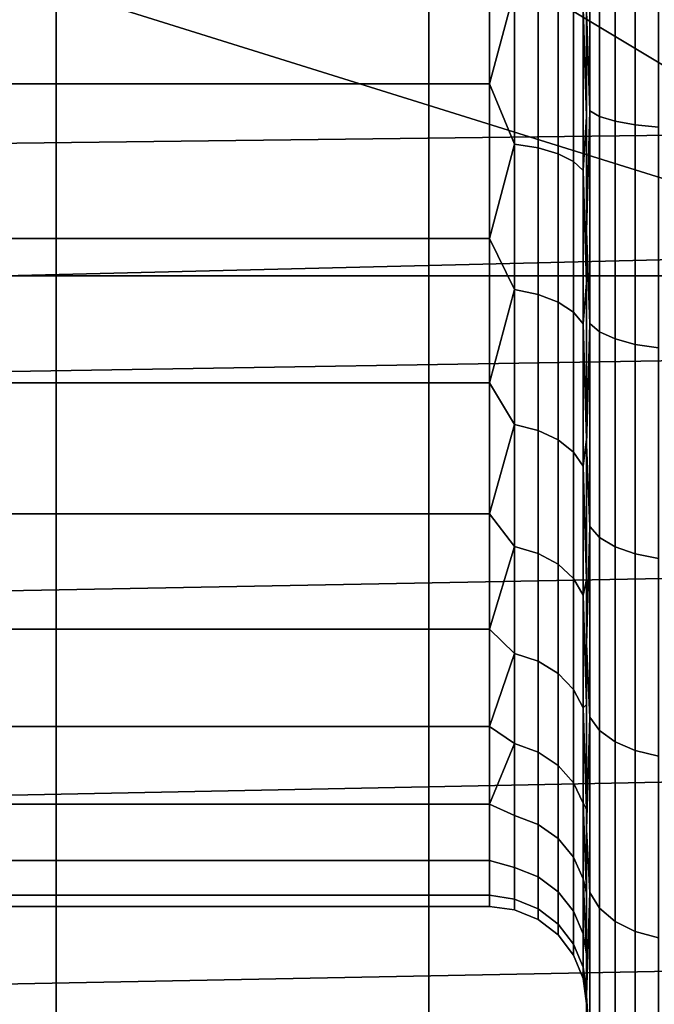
# Model space of a CAD drawing. Header units: metres. Extents: x -109 to 109, y -100 to 76.
# Tile 301 of 337: x 86.03 to 87.34, y 31.25 to 33.28. Entities that reach past the tile are written whole.
import ezdxf

# ---------------------------------------------------------------- set-up
doc = ezdxf.new("R2010")
doc.units = ezdxf.units.M
doc.layers.add('solid_21062310', color=7, linetype='CONTINUOUS')

msp = doc.modelspace()

# ---------------------------------------------------------------- linework, layer by layer
at = {"layer": 'solid_21062310'}
for points in [[(85.259041, 38.799999, -9.605888), (86.105888, 38.799999, -8.759043), (86.107101, 19.5, -8.758056), (85.258034, 19.5, -9.607125)], [(86.105888, 38.799999, 8.759043), (85.259041, 38.799999, 9.605888), (85.258034, 19.5, 9.607125), (86.107101, 19.5, 8.758056)], [(86.105888, 38.799999, -8.759043), (86.874825, 38.799999, -7.832941), (86.874214, 19.5, -7.834266), (86.107101, 19.5, -8.758056)], [(86.874825, 38.799999, 7.832941), (86.105888, 38.799999, 8.759043), (86.107101, 19.5, 8.758056), (86.874214, 19.5, 7.834267)], [(86.874825, 38.799999, -7.832941), (87.55188, 38.799999, -6.844851), (87.552811, 19.5, -6.843635), (86.874214, 19.5, -7.834266)], [(87.55188, 38.799999, 6.844851), (86.874825, 38.799999, 7.832941), (86.874214, 19.5, 7.834267), (87.552811, 19.5, 6.843635)], [(87.199997, 33.811325, -2.743266), (87.199997, 36.391212, -2.888248), (87.199997, 36.0089, -3.166376), (87.199997, 31.608795, -2.888255)], [(87.199997, 31.991102, 3.166376), (87.199997, 36.008888, 3.166382), (87.199997, 36.391205, 2.888255)], [(87.199997, 34.188675, 2.743266), (87.199997, 31.608786, 2.888248), (87.199997, 31.991102, 3.166376), (87.199997, 36.391205, 2.888255)], [(87.199997, 36.0089, -3.166376), (87.199997, 31.99111, -3.166382), (87.199997, 31.608795, -2.888255)], [(87.199997, 36.0089, -3.166376), (87.199997, 35.59774, -3.392255), (87.199997, 31.99111, -3.166382)], [(87.199997, 32.40226, 3.392255), (87.199997, 35.597729, 3.39226), (87.199997, 36.008888, 3.166382)], [(87.199997, 31.991102, 3.166376), (87.199997, 32.40226, 3.392255), (87.199997, 36.008888, 3.166382)], [(87.199997, 35.59774, -3.392255), (87.199997, 32.402271, -3.39226), (87.199997, 31.99111, -3.166382)], [(87.199997, 35.59774, -3.392255), (87.199997, 35.158035, -3.566538), (87.199997, 32.402271, -3.39226)], [(87.199997, 32.841965, 3.566538), (87.199997, 35.158028, 3.566541), (87.199997, 35.597729, 3.39226)], [(87.199997, 32.40226, 3.392255), (87.199997, 32.841965, 3.566538), (87.199997, 35.597729, 3.39226)], [(87.199997, 35.158035, -3.566538), (87.199997, 32.841972, -3.566541), (87.199997, 32.402271, -3.39226)], [(87.199997, 35.158035, -3.566538), (87.199997, 34.7038, -3.683091), (87.199997, 32.841972, -3.566541)], [(87.199997, 32.841965, 3.566538), (87.199997, 33.2962, 3.683091), (87.199997, 35.158028, 3.566541)], [(87.199997, 34.7038, -3.683091), (87.199997, 33.296207, -3.683093), (87.199997, 32.841972, -3.566541)], [(87.199997, 34.188675, 2.743266), (87.199997, 33.811329, 2.743266), (87.199997, 31.608786, 2.888248)], [(88, 32.799038, -0.75), (89.4254, 34, -1.443376), (86, 34, -1.443376)], [(88, 32.799038, 0.75), (86, 32.75, 0.721688), (86, 33.375, 1.082532), (89.4254, 34, 1.443376)], [(88, 32.799038, -0.75), (86, 34, -1.443376), (86, 33.375, -1.082532), (88, 32.75, -0.721688)], [(87.199997, 33.811329, 2.743266), (87.199997, 33.441448, 2.692478), (87.199997, 31.608786, 2.888248)], [(87.199997, 33.441441, -2.692477), (87.199997, 33.811325, -2.743266), (87.199997, 31.608795, -2.888255), (87.199997, 31.266483, -2.567067)], [(87.206818, 33.090179, 3.691292), (87.206818, 33.541748, 3.774045), (87.199997, 33.2962, 3.683091)], [(87.206818, 33.541748, -3.774045), (87.206818, 33.090179, -3.691292), (87.199997, 33.296207, -3.683093)], [(87.226822, 33.078625, 3.73817), (87.226822, 33.535927, 3.821974), (87.206818, 33.541748, 3.774045), (87.206818, 33.090179, 3.691292)], [(87.226822, 33.535927, -3.821974), (87.226822, 33.078625, -3.73817), (87.206818, 33.090179, -3.691292), (87.206818, 33.541748, -3.774045)], [(87.258652, 33.068703, 3.778416), (87.258652, 33.530933, 3.863122), (87.226822, 33.535927, 3.821974), (87.226822, 33.078625, 3.73817)], [(87.258652, 33.530933, -3.863122), (87.258652, 33.068703, -3.778416), (87.226822, 33.078625, -3.73817), (87.226822, 33.535927, -3.821974)], [(87.300133, 33.061096, 3.80928), (87.300133, 33.5271, 3.894678), (87.258652, 33.530933, 3.863122), (87.258652, 33.068703, 3.778416)], [(87.300133, 33.5271, -3.894678), (87.300133, 33.061096, -3.80928), (87.258652, 33.068703, -3.778416), (87.258652, 33.530933, -3.863122)], [(88.878441, 33.523758, -3.971677), (84.5, 33.494263, -3.967438), (84.5, 33.00478, -3.874211), (88.90506, 33.058517, -3.887726)], [(88.878441, 33.523754, 3.971677), (88.90506, 33.058514, 3.887725), (84.5, 33.00478, 3.874211), (84.5, 33.494263, 3.967438)], [(87.348442, 33.05632, 3.828656), (87.348442, 33.524696, 3.914489), (87.300133, 33.5271, 3.894678), (87.300133, 33.061096, 3.80928)], [(87.348442, 33.524696, -3.914489), (87.348442, 33.05632, -3.828656), (87.300133, 33.061096, -3.80928), (87.300133, 33.5271, -3.894678)], [(85.400002, 33.146057, -2.402766), (85.400002, 33.48119, -2.496665), (87, 33.48119, -2.496665), (87, 33.146057, -2.402766)], [(85.400002, 33.48119, 2.496665), (85.400002, 33.146057, 2.402766), (87, 33.146057, 2.402766), (87, 33.48119, 2.496665)], [(87.051559, 33.338261, -2.469641), (87, 33.146057, -2.402766), (87, 33.48119, -2.496665)], [(87.051559, 33.338261, 2.469641), (87, 33.48119, 2.496665), (87, 33.146057, 2.402766)], [(87.193184, 33.301643, 2.606296), (87.199997, 33.078186, 2.590575), (87.199997, 33.441448, 2.692478)], [(87.193184, 33.301643, -2.606296), (87.199997, 33.441441, -2.692477), (87.199997, 33.078182, -2.590574)], [(87.199997, 33.441448, 2.692478), (87.199997, 33.078186, 2.590575), (87.199997, 31.608786, 2.888248)], [(87.199997, 33.078182, -2.590574), (87.199997, 33.441441, -2.692477), (87.199997, 31.266483, -2.567067)], [(88, 32.75, -0.721688), (86, 33.375, -1.082532), (86, 32.75, -0.721688)], [(87.051559, 33.338261, -2.469641), (87.051559, 33.021568, -2.362139), (87, 33.146057, -2.402766)], [(87.051559, 33.021568, 2.362139), (87.051559, 33.338261, 2.469641), (87, 33.146057, 2.402766)], [(87.099861, 33.013935, 2.380576), (87.099861, 33.333096, 2.488917), (87.051559, 33.338261, 2.469641), (87.051559, 33.021568, 2.362139)], [(87.099861, 33.333096, -2.488917), (87.099861, 33.013935, -2.380576), (87.051559, 33.021568, -2.362139), (87.051559, 33.338261, -2.469641)], [(87.14135, 33.00177, 2.409944), (87.14135, 33.324871, 2.519622), (87.099861, 33.333096, 2.488917), (87.099861, 33.013935, 2.380576)], [(87.14135, 33.324871, -2.519622), (87.14135, 33.00177, -2.409944), (87.099861, 33.013935, -2.380576), (87.099861, 33.333096, -2.488917)], [(87.17318, 32.985905, 2.448239), (87.17318, 33.31414, 2.55966), (87.14135, 33.324871, 2.519622), (87.14135, 33.00177, 2.409944)], [(87.17318, 33.31414, -2.55966), (87.17318, 32.985905, -2.448239), (87.14135, 33.00177, -2.409944), (87.14135, 33.324871, -2.519622)], [(87.193184, 32.96743, 2.492845), (87.193184, 33.301643, 2.606296), (87.17318, 33.31414, 2.55966), (87.17318, 32.985905, 2.448239)], [(87.193184, 33.301643, -2.606296), (87.193184, 32.96743, -2.492845), (87.17318, 32.985905, -2.448239), (87.17318, 33.31414, -2.55966)], [(87.193184, 32.96743, 2.492845), (87.199997, 33.078186, 2.590575), (87.193184, 33.301643, 2.606296)], [(87.193184, 33.301643, -2.606296), (87.199997, 33.078182, -2.590574), (87.193184, 32.96743, -2.492845)], [(87.206818, 33.090179, -3.691292), (87.199997, 32.841972, -3.566541), (87.199997, 33.296207, -3.683093)], [(87.206818, 33.090179, 3.691292), (87.199997, 33.2962, 3.683091), (87.199997, 32.841965, 3.566538)], [(85.400002, 32.826836, -2.264108), (85.400002, 33.146057, -2.402766), (87, 33.146057, -2.402766), (87, 32.826836, -2.264108)], [(85.400002, 33.146057, 2.402766), (85.400002, 32.826836, 2.264108), (87, 32.826836, 2.264108), (87, 33.146057, 2.402766)], [(87.051559, 33.021568, -2.362139), (87, 32.826836, -2.264108), (87, 33.146057, -2.402766)], [(87.051559, 33.021568, 2.362139), (87, 33.146057, 2.402766), (87, 32.826836, 2.264108)], [(87.206818, 32.651875, 3.554711), (87.206818, 33.090179, 3.691292), (87.199997, 32.841965, 3.566538)], [(87.206818, 33.090179, -3.691292), (87.206818, 32.651875, -3.554711), (87.199997, 32.841972, -3.566541)], [(87.226822, 32.634754, 3.599855), (87.226822, 33.078625, 3.73817), (87.206818, 33.090179, 3.691292), (87.206818, 32.651875, 3.554711)], [(87.226822, 33.078625, -3.73817), (87.226822, 32.634754, -3.599855), (87.206818, 32.651875, -3.554711), (87.206818, 33.090179, -3.691292)], [(87.193184, 32.96743, 2.492845), (87.199997, 32.735565, 2.441912), (87.199997, 33.078186, 2.590575)], [(87.193184, 32.96743, -2.492845), (87.199997, 33.078182, -2.590574), (87.199997, 32.735561, -2.44191)], [(87.199997, 32.735565, 2.441912), (87.199997, 31.266476, 2.567059), (87.199997, 31.608786, 2.888248), (87.199997, 33.078186, 2.590575)], [(87.199997, 32.735561, -2.44191), (87.199997, 33.078182, -2.590574), (87.199997, 31.266483, -2.567067)], [(87.258652, 32.620056, 3.638611), (87.258652, 33.068703, 3.778416), (87.226822, 33.078625, 3.73817), (87.226822, 32.634754, 3.599855)], [(87.258652, 33.068703, -3.778416), (87.258652, 32.620056, -3.638611), (87.226822, 32.634754, -3.599855), (87.226822, 33.078625, -3.73817)], [(87.300133, 32.608784, 3.668334), (87.300133, 33.061096, 3.80928), (87.258652, 33.068703, 3.778416), (87.258652, 32.620056, 3.638611)], [(87.300133, 33.061096, -3.80928), (87.300133, 32.608784, -3.668334), (87.258652, 32.620056, -3.638611), (87.258652, 33.068703, -3.778416)], [(88.90506, 33.058517, -3.887726), (84.5, 33.00478, -3.874211), (84.5, 32.527988, -3.718842), (88.948341, 32.601048, -3.746844)], [(88.90506, 33.058514, 3.887725), (88.948341, 32.601044, 3.746843), (84.5, 32.527988, 3.718842), (84.5, 33.00478, 3.874211)], [(87.348442, 32.601707, 3.686993), (87.348442, 33.05632, 3.828656), (87.300133, 33.061096, 3.80928), (87.300133, 32.608784, 3.668334)], [(87.348442, 33.05632, -3.828656), (87.348442, 32.601707, -3.686993), (87.300133, 32.608784, -3.668334), (87.300133, 33.061096, -3.80928)], [(87.051559, 33.021568, -2.362139), (87.051559, 32.721619, -2.21422), (87, 32.826836, -2.264108)], [(87.051559, 32.721619, 2.21422), (87.051559, 33.021568, 2.362139), (87, 32.826836, 2.264108)], [(87.099861, 32.711643, 2.231502), (87.099861, 33.013935, 2.380576), (87.051559, 33.021568, 2.362139), (87.051559, 32.721619, 2.21422)], [(87.099861, 33.013935, -2.380576), (87.099861, 32.711643, -2.231502), (87.051559, 32.721619, -2.21422), (87.051559, 33.021568, -2.362139)], [(87.14135, 32.695747, 2.259031), (87.14135, 33.00177, 2.409944), (87.099861, 33.013935, 2.380576), (87.099861, 32.711643, 2.231502)], [(87.14135, 33.00177, -2.409944), (87.14135, 32.695747, -2.259031), (87.099861, 32.711643, -2.231502), (87.099861, 33.013935, -2.380576)], [(87.17318, 32.675022, 2.294928), (87.17318, 32.985905, 2.448239), (87.14135, 33.00177, 2.409944), (87.14135, 32.695747, 2.259031)], [(87.17318, 32.985905, -2.448239), (87.17318, 32.675022, -2.294928), (87.14135, 32.695747, -2.259031), (87.14135, 33.00177, -2.409944)], [(87.193184, 32.650883, 2.336741), (87.193184, 32.96743, 2.492845), (87.17318, 32.985905, 2.448239), (87.17318, 32.675022, 2.294928)], [(87.193184, 32.96743, -2.492845), (87.193184, 32.650883, -2.336741), (87.17318, 32.675022, -2.294928), (87.17318, 32.985905, -2.448239)], [(87.193184, 32.650883, 2.336741), (87.199997, 32.735565, 2.441912), (87.193184, 32.96743, 2.492845)], [(87.193184, 32.96743, -2.492845), (87.199997, 32.735561, -2.44191), (87.193184, 32.650883, -2.336741)], [(87.206818, 32.651875, -3.554711), (87.199997, 32.402271, -3.39226), (87.199997, 32.841972, -3.566541)], [(87.206818, 32.651875, 3.554711), (87.199997, 32.841965, 3.566538), (87.199997, 32.40226, 3.392255)], [(85.400002, 32.529469, -2.083275), (85.400002, 32.826836, -2.264108), (87, 32.826836, -2.264108), (87, 32.529469, -2.083275)], [(85.400002, 32.826836, 2.264108), (85.400002, 32.529469, 2.083275), (87, 32.529469, 2.083275), (87, 32.826836, 2.264108)], [(87.051559, 32.721619, -2.21422), (87, 32.529469, -2.083275), (87, 32.826836, -2.264108)], [(87.051559, 32.721619, 2.21422), (87, 32.826836, 2.264108), (87, 32.529469, 2.083275)], [(86, 32.75, 0.721688), (88, 32.799038, 0.75), (88, 32.75, 0.721688)], [(86, 32.75, 0.721688), (88, 32.75, 0.721688), (86, 32.75)], [(88, 32.75, -0.721688), (86, 32.75, -0.721688), (86, 32.75), (88, 32.75, 0.721688)], [(87.051559, 32.721619, -2.21422), (87.051559, 32.443542, -2.028415), (87, 32.529469, -2.083275)], [(87.051559, 32.443542, 2.028415), (87.051559, 32.721619, 2.21422), (87, 32.529469, 2.083275)], [(87.099861, 32.431393, 2.044247), (87.099861, 32.711643, 2.231502), (87.051559, 32.721619, 2.21422), (87.051559, 32.443542, 2.028415)], [(87.099861, 32.711643, -2.231502), (87.099861, 32.431393, -2.044247), (87.051559, 32.443542, -2.028415), (87.051559, 32.721619, -2.21422)], [(87.193184, 32.650883, 2.336741), (87.199997, 32.413471, 2.245773), (87.199997, 32.735565, 2.441912)], [(87.193184, 32.650883, -2.336741), (87.199997, 32.735561, -2.44191), (87.199997, 32.413467, -2.24577)], [(87.199997, 32.735565, 2.441912), (87.199997, 32.413471, 2.245773), (87.199997, 31.266476, 2.567059)], [(87.199997, 32.413467, -2.24577), (87.199997, 32.735561, -2.44191), (87.199997, 31.266483, -2.567067), (87.199997, 30.965622, -2.202769)], [(87.14135, 32.412045, 2.069466), (87.14135, 32.695747, 2.259031), (87.099861, 32.711643, 2.231502), (87.099861, 32.431393, 2.044247)], [(87.14135, 32.695747, -2.259031), (87.14135, 32.412045, -2.069466), (87.099861, 32.431393, -2.044247), (87.099861, 32.711643, -2.231502)], [(87.17318, 32.38681, 2.10235), (87.17318, 32.675022, 2.294928), (87.14135, 32.695747, 2.259031), (87.14135, 32.412045, 2.069466)], [(87.17318, 32.675022, -2.294928), (87.17318, 32.38681, -2.10235), (87.14135, 32.412045, -2.069466), (87.14135, 32.695747, -2.259031)], [(87.193184, 32.357418, 2.140655), (87.193184, 32.650883, 2.336741), (87.17318, 32.675022, 2.294928), (87.17318, 32.38681, 2.10235)], [(87.193184, 32.650883, -2.336741), (87.193184, 32.357418, -2.140655), (87.17318, 32.38681, -2.10235), (87.17318, 32.675022, -2.294928)], [(87.193184, 32.357418, 2.140655), (87.199997, 32.413471, 2.245773), (87.193184, 32.650883, 2.336741)], [(87.193184, 32.650883, -2.336741), (87.199997, 32.413467, -2.24577), (87.193184, 32.357418, -2.140655)], [(87.206818, 32.233231, 3.366295), (87.206818, 32.651875, 3.554711), (87.199997, 32.40226, 3.392255)], [(87.206818, 32.651875, -3.554711), (87.206818, 32.233231, -3.366295), (87.199997, 32.402271, -3.39226)], [(87.226822, 32.210796, 3.409046), (87.226822, 32.634754, 3.599855), (87.206818, 32.651875, 3.554711), (87.206818, 32.233231, 3.366295)], [(87.226822, 32.634754, -3.599855), (87.226822, 32.210796, -3.409046), (87.206818, 32.233231, -3.366295), (87.206818, 32.651875, -3.554711)], [(87.258652, 32.191532, 3.445748), (87.258652, 32.620056, 3.638611), (87.226822, 32.634754, 3.599855), (87.226822, 32.210796, 3.409046)], [(87.258652, 32.620056, -3.638611), (87.258652, 32.191532, -3.445748), (87.226822, 32.210796, -3.409046), (87.226822, 32.634754, -3.599855)], [(87.300133, 32.176758, 3.473895), (87.300133, 32.608784, 3.668334), (87.258652, 32.620056, 3.638611), (87.258652, 32.191532, 3.445748)], [(87.300133, 32.608784, -3.668334), (87.300133, 32.176758, -3.473895), (87.258652, 32.191532, -3.445748), (87.258652, 32.620056, -3.638611)], [(88.948341, 32.601048, -3.746844), (84.5, 32.527988, -3.718842), (84.5, 32.072357, -3.504838), (89.005852, 32.157139, -3.550171)], [(88.948341, 32.601044, 3.746843), (89.005852, 32.157135, 3.550169), (84.5, 32.072357, 3.504838), (84.5, 32.527988, 3.718842)], [(87.348442, 32.167484, 3.491565), (87.348442, 32.601707, 3.686993), (87.300133, 32.608784, 3.668334), (87.300133, 32.176758, 3.473895)], [(87.348442, 32.601707, -3.686993), (87.348442, 32.167484, -3.491565), (87.300133, 32.176758, -3.473895), (87.300133, 32.608784, -3.668334)], [(85.400002, 32.259491, -1.863634), (85.400002, 32.529469, -2.083275), (87, 32.529469, -2.083275), (87, 32.259491, -1.863634)], [(85.400002, 32.529469, 2.083275), (85.400002, 32.259491, 1.863634), (87, 32.259491, 1.863634), (87, 32.529469, 2.083275)], [(87.051559, 32.443542, -2.028415), (87, 32.259491, -1.863634), (87, 32.529469, -2.083275)], [(87.051559, 32.443542, 2.028415), (87, 32.529469, 2.083275), (87, 32.259491, 1.863634)], [(87.051559, 32.443542, -2.028415), (87.051559, 32.192097, -1.807903), (87, 32.259491, -1.863634)], [(87.051559, 32.192097, 1.807903), (87.051559, 32.443542, 2.028415), (87, 32.259491, 1.863634)], [(87.099861, 32.177986, 1.822014), (87.099861, 32.431393, 2.044247), (87.051559, 32.443542, 2.028415), (87.051559, 32.192097, 1.807903)], [(87.099861, 32.431393, -2.044247), (87.099861, 32.177986, -1.822014), (87.051559, 32.192097, -1.807903), (87.051559, 32.443542, -2.028415)], [(87.14135, 32.15551, 1.844491), (87.14135, 32.412045, 2.069466), (87.099861, 32.431393, 2.044247), (87.099861, 32.177986, 1.822014)], [(87.14135, 32.412045, -2.069466), (87.14135, 32.15551, -1.844491), (87.099861, 32.177986, -1.822014), (87.099861, 32.431393, -2.044247)], [(87.193184, 32.357418, 2.140655), (87.199997, 32.123417, 2.010089), (87.199997, 32.413471, 2.245773)], [(87.193184, 32.357418, -2.140655), (87.199997, 32.413467, -2.24577), (87.199997, 32.123413, -2.010085)], [(87.199997, 32.123417, 2.010089), (87.199997, 30.965614, 2.20276), (87.199997, 31.266476, 2.567059), (87.199997, 32.413471, 2.245773)], [(87.199997, 32.123413, -2.010085), (87.199997, 32.413467, -2.24577), (87.199997, 30.965622, -2.202769)], [(87.17318, 32.126198, 1.873801), (87.17318, 32.38681, 2.10235), (87.14135, 32.412045, 2.069466), (87.14135, 32.15551, 1.844491)], [(87.17318, 32.38681, -2.10235), (87.17318, 32.126198, -1.873801), (87.14135, 32.15551, -1.844491), (87.14135, 32.412045, -2.069466)], [(87.206818, 32.233231, -3.366295), (87.199997, 31.99111, -3.166382), (87.199997, 32.402271, -3.39226)], [(87.206818, 32.233231, 3.366295), (87.199997, 32.40226, 3.392255), (87.199997, 31.991102, 3.166376)], [(87.193184, 32.09206, 1.907941), (87.193184, 32.357418, 2.140655), (87.17318, 32.38681, 2.10235), (87.17318, 32.126198, 1.873801)], [(87.193184, 32.357418, -2.140655), (87.193184, 32.09206, -1.907941), (87.17318, 32.126198, -1.873801), (87.17318, 32.38681, -2.10235)], [(87.193184, 32.09206, 1.907941), (87.199997, 32.123417, 2.010089), (87.193184, 32.357418, 2.140655)], [(87.193184, 32.357418, -2.140655), (87.199997, 32.123413, -2.010085), (87.193184, 32.09206, -1.907941)], [(85.400002, 32.021938, -1.609278), (85.400002, 32.259491, -1.863634), (87, 32.259491, -1.863634), (87, 32.021938, -1.609278)], [(85.400002, 32.259491, 1.863634), (85.400002, 32.021938, 1.609278), (87, 32.021938, 1.609278), (87, 32.259491, 1.863634)], [(87.051559, 32.192097, -1.807903), (87, 32.021938, -1.609278), (87, 32.259491, -1.863634)], [(87.051559, 32.192097, 1.807903), (87, 32.259491, 1.863634), (87, 32.021938, 1.609278)], [(87.206818, 31.840351, 3.12879), (87.206818, 32.233231, 3.366295), (87.199997, 31.991102, 3.166376)], [(87.206818, 32.233231, -3.366295), (87.206818, 31.840351, -3.12879), (87.199997, 31.99111, -3.166382)], [(87.226822, 31.812925, 3.168525), (87.226822, 32.210796, 3.409046), (87.206818, 32.233231, 3.366295), (87.206818, 31.840351, 3.12879)], [(87.226822, 32.210796, -3.409046), (87.226822, 31.812925, -3.168525), (87.206818, 31.840351, -3.12879), (87.206818, 32.233231, -3.366295)], [(87.258652, 31.789379, 3.202638), (87.258652, 32.191532, 3.445748), (87.226822, 32.210796, 3.409046), (87.226822, 31.812925, 3.168525)], [(87.258652, 32.191532, -3.445748), (87.258652, 31.789379, -3.202638), (87.226822, 31.812925, -3.168525), (87.226822, 32.210796, -3.409046)], [(87.051559, 32.192097, -1.807903), (87.051559, 31.971586, -1.556457), (87, 32.021938, -1.609278)], [(87.051559, 31.971586, 1.556457), (87.051559, 32.192097, 1.807903), (87, 32.021938, 1.609278)], [(87.099861, 31.955753, 1.568606), (87.099861, 32.177986, 1.822014), (87.051559, 32.192097, 1.807903), (87.051559, 31.971586, 1.556457)], [(87.099861, 32.177986, -1.822014), (87.099861, 31.955753, -1.568606), (87.051559, 31.971586, -1.556457), (87.051559, 32.192097, -1.807903)], [(87.300133, 31.77132, 3.228799), (87.300133, 32.176758, 3.473895), (87.258652, 32.191532, 3.445748), (87.258652, 31.789379, 3.202638)], [(87.300133, 32.176758, -3.473895), (87.300133, 31.77132, -3.228799), (87.258652, 31.789379, -3.202638), (87.258652, 32.191532, -3.445748)], [(87.14135, 31.930534, 1.587957), (87.14135, 32.15551, 1.844491), (87.099861, 32.177986, 1.822014), (87.099861, 31.955753, 1.568606)], [(87.14135, 32.15551, -1.844491), (87.14135, 31.930534, -1.587957), (87.099861, 31.955753, -1.568606), (87.099861, 32.177986, -1.822014)], [(87.348442, 31.759985, 3.245222), (87.348442, 32.167484, 3.491565), (87.300133, 32.176758, 3.473895), (87.300133, 31.77132, 3.228799)], [(87.348442, 32.167484, -3.491565), (87.348442, 31.759985, -3.245222), (87.300133, 31.77132, -3.228799), (87.300133, 32.176758, -3.473895)], [(89.005852, 32.157139, -3.550171), (84.5, 32.072357, -3.504838), (84.5, 31.649563, -3.236081), (89.074181, 31.740643, -3.3)], [(89.005852, 32.157135, 3.550169), (89.074181, 31.740637, 3.299996), (84.5, 31.649563, 3.236081), (84.5, 32.072357, 3.504838)], [(87.17318, 31.89765, 1.61319), (87.17318, 32.126198, 1.873801), (87.14135, 32.15551, 1.844491), (87.14135, 31.930534, 1.587957)], [(87.17318, 32.126198, -1.873801), (87.17318, 31.89765, -1.61319), (87.14135, 31.930534, -1.587957), (87.14135, 32.15551, -1.844491)], [(87.193184, 31.859344, 1.642582), (87.193184, 32.09206, 1.907941), (87.17318, 32.126198, 1.873801), (87.17318, 31.89765, 1.61319)], [(87.193184, 32.09206, -1.907941), (87.193184, 31.859344, -1.642582), (87.17318, 31.89765, -1.61319), (87.17318, 32.126198, -1.873801)], [(87.193184, 32.09206, 1.907941), (87.199997, 31.866463, 1.73447), (87.199997, 32.123417, 2.010089)], [(87.193184, 32.09206, -1.907941), (87.199997, 32.123413, -2.010085), (87.199997, 31.866459, -1.734466)], [(87.199997, 31.866463, 1.73447), (87.199997, 30.713699, 1.806225), (87.199997, 30.965614, 2.20276), (87.199997, 32.123417, 2.010089)], [(87.199997, 31.866459, -1.734466), (87.199997, 32.123413, -2.010085), (87.199997, 30.965622, -2.202769), (87.199997, 30.713703, -1.806235)], [(87.193184, 31.859344, 1.642582), (87.199997, 31.866463, 1.73447), (87.193184, 32.09206, 1.907941)], [(87.193184, 32.09206, -1.907941), (87.199997, 31.866459, -1.734466), (87.193184, 31.859344, -1.642582)], [(85.400002, 31.821234, -1.324944), (85.400002, 32.021938, -1.609278), (87, 32.021938, -1.609278), (87, 31.821234, -1.324944)], [(85.400002, 32.021938, 1.609278), (85.400002, 31.821234, 1.324944), (87, 31.821234, 1.324944), (87, 32.021938, 1.609278)], [(87.051559, 31.971586, -1.556457), (87, 31.821234, -1.324944), (87, 32.021938, -1.609278)], [(87.051559, 31.971586, 1.556457), (87, 32.021938, 1.609278), (87, 31.821234, 1.324944)], [(87.206818, 31.840351, -3.12879), (87.199997, 31.608795, -2.888255), (87.199997, 31.99111, -3.166382)], [(87.206818, 31.840351, 3.12879), (87.199997, 31.991102, 3.166376), (87.199997, 31.608786, 2.888248)], [(87.051559, 31.971586, -1.556457), (87.051559, 31.78578, -1.27838), (87, 31.821234, -1.324944)], [(87.051559, 31.78578, 1.27838), (87.051559, 31.971586, 1.556457), (87, 31.821234, 1.324944)], [(87.099861, 31.768497, 1.288358), (87.099861, 31.955753, 1.568606), (87.051559, 31.971586, 1.556457), (87.051559, 31.78578, 1.27838)], [(87.099861, 31.955753, -1.568606), (87.099861, 31.768497, -1.288358), (87.051559, 31.78578, -1.27838), (87.051559, 31.971586, -1.556457)], [(87.14135, 31.740969, 1.304252), (87.14135, 31.930534, 1.587957), (87.099861, 31.955753, 1.568606), (87.099861, 31.768497, 1.288358)], [(87.14135, 31.930534, -1.587957), (87.14135, 31.740969, -1.304252), (87.099861, 31.768497, -1.288358), (87.099861, 31.955753, -1.568606)], [(87.17318, 31.705072, 1.324977), (87.17318, 31.89765, 1.61319), (87.14135, 31.930534, 1.587957), (87.14135, 31.740969, 1.304252)], [(87.17318, 31.89765, -1.61319), (87.17318, 31.705072, -1.324977), (87.14135, 31.740969, -1.304252), (87.14135, 31.930534, -1.587957)], [(87.193184, 31.66326, 1.349118), (87.193184, 31.859344, 1.642582), (87.17318, 31.89765, 1.61319), (87.17318, 31.705072, 1.324977)], [(87.193184, 31.859344, -1.642582), (87.193184, 31.66326, -1.349118), (87.17318, 31.705072, -1.324977), (87.17318, 31.89765, -1.61319)], [(87.193184, 31.859344, 1.642582), (87.199997, 31.650486, 1.429001), (87.199997, 31.866463, 1.73447)], [(87.193184, 31.859344, -1.642582), (87.199997, 31.866459, -1.734466), (87.199997, 31.650484, -1.428997)], [(87.199997, 31.866463, 1.73447), (87.199997, 31.650486, 1.429001), (87.199997, 30.713699, 1.806225)], [(87.199997, 31.650484, -1.428997), (87.199997, 31.866459, -1.734466), (87.199997, 30.713703, -1.806235), (87.199997, 30.513163, -1.37885)], [(87.193184, 31.66326, 1.349118), (87.199997, 31.650486, 1.429001), (87.193184, 31.859344, 1.642582)], [(87.193184, 31.859344, -1.642582), (87.199997, 31.650484, -1.428997), (87.193184, 31.66326, -1.349118)], [(87.206818, 31.478964, 2.845661), (87.206818, 31.840351, 3.12879), (87.199997, 31.608786, 2.888248)], [(87.206818, 31.840351, -3.12879), (87.206818, 31.478964, -2.845661), (87.199997, 31.608795, -2.888255)], [(87.226822, 31.446947, 2.8818), (87.226822, 31.812925, 3.168525), (87.206818, 31.840351, 3.12879), (87.206818, 31.478964, 2.845661)], [(87.226822, 31.812925, -3.168525), (87.226822, 31.446947, -2.8818), (87.206818, 31.478964, -2.845661), (87.206818, 31.840351, -3.12879)], [(85.400002, 31.661114, -1.015926), (85.400002, 31.821234, -1.324944), (87, 31.821234, -1.324944), (87, 31.661114, -1.015927)], [(85.400002, 31.821234, 1.324944), (85.400002, 31.661114, 1.015927), (87, 31.661114, 1.015927), (87, 31.821234, 1.324944)], [(87.051559, 31.78578, -1.27838), (87, 31.661114, -1.015927), (87, 31.821234, -1.324944)], [(87.051559, 31.78578, 1.27838), (87, 31.821234, 1.324944), (87, 31.661114, 1.015927)], [(87.258652, 31.41946, 2.912826), (87.258652, 31.789379, 3.202638), (87.226822, 31.812925, 3.168525), (87.226822, 31.446947, 2.8818)], [(87.258652, 31.789379, -3.202638), (87.258652, 31.41946, -2.912826), (87.226822, 31.446947, -2.8818), (87.226822, 31.812925, -3.168525)], [(87.051559, 31.78578, -1.27838), (87.051559, 31.637861, -0.97843), (87, 31.661114, -1.015927)], [(87.051559, 31.637861, 0.97843), (87.051559, 31.78578, 1.27838), (87, 31.661114, 1.015927)], [(87.099861, 31.619425, 0.986067), (87.099861, 31.768497, 1.288358), (87.051559, 31.78578, 1.27838), (87.051559, 31.637861, 0.97843)], [(87.099861, 31.768497, -1.288358), (87.099861, 31.619425, -0.986067), (87.051559, 31.637861, -0.97843), (87.051559, 31.78578, -1.27838)], [(87.300133, 31.398382, 2.93662), (87.300133, 31.77132, 3.228799), (87.258652, 31.789379, 3.202638), (87.258652, 31.41946, 2.912826)], [(87.300133, 31.77132, -3.228799), (87.300133, 31.398382, -2.93662), (87.258652, 31.41946, -2.912826), (87.258652, 31.789379, -3.202638)], [(87.14135, 31.590055, 0.998231), (87.14135, 31.740969, 1.304252), (87.099861, 31.768497, 1.288358), (87.099861, 31.619425, 0.986067)], [(87.14135, 31.740969, -1.304252), (87.14135, 31.590055, -0.998231), (87.099861, 31.619425, -0.986067), (87.099861, 31.768497, -1.288358)], [(87.348442, 31.385149, 2.951557), (87.348442, 31.759985, 3.245222), (87.300133, 31.77132, 3.228799), (87.300133, 31.398382, 2.93662)], [(87.348442, 31.759985, -3.245222), (87.348442, 31.385149, -2.951557), (87.300133, 31.398382, -2.93662), (87.300133, 31.77132, -3.228799)], [(89.074181, 31.740643, -3.3), (84.5, 31.649563, -3.236081), (84.5, 31.261164, -2.91516), (89.149971, 31.350815, -2.996374)], [(89.074181, 31.740637, 3.299996), (89.149971, 31.350807, 2.996368), (84.5, 31.261164, 2.91516), (84.5, 31.649563, 3.236081)], [(87.17318, 31.551762, 1.014094), (87.17318, 31.705072, 1.324977), (87.14135, 31.740969, 1.304252), (87.14135, 31.590055, 0.998231)], [(87.17318, 31.705072, -1.324977), (87.17318, 31.551762, -1.014094), (87.14135, 31.590055, -0.998231), (87.14135, 31.740969, -1.304252)], [(87.193184, 31.507154, 1.03257), (87.193184, 31.66326, 1.349118), (87.17318, 31.705072, 1.324977), (87.17318, 31.551762, 1.014094)], [(87.193184, 31.66326, -1.349118), (87.193184, 31.507154, -1.03257), (87.17318, 31.551762, -1.014094), (87.17318, 31.705072, -1.324977)], [(87.193184, 31.66326, 1.349118), (87.199997, 31.477692, 1.09458), (87.199997, 31.650486, 1.429001)], [(87.193184, 31.507154, 1.03257), (87.199997, 31.477692, 1.09458), (87.193184, 31.66326, 1.349118)], [(87.193184, 31.66326, -1.349118), (87.199997, 31.650484, -1.428997), (87.199997, 31.47769, -1.094576)], [(87.193184, 31.66326, -1.349118), (87.199997, 31.47769, -1.094576), (87.193184, 31.507154, -1.03257)], [(85.400002, 31.544561, -0.687984), (85.400002, 31.661114, -1.015926), (87, 31.661114, -1.015927), (87, 31.544561, -0.687984)], [(85.400002, 31.661114, 1.015927), (85.400002, 31.544561, 0.687984), (87, 31.544561, 0.687984), (87, 31.661114, 1.015927)], [(87.051559, 31.530359, -0.661738), (87, 31.544561, -0.687984), (87, 31.661114, -1.015927), (87.051559, 31.637861, -0.97843)], [(87.051559, 31.530359, 0.661738), (87.051559, 31.637861, 0.97843), (87, 31.661114, 1.015927), (87, 31.544561, 0.687984)], [(87.199997, 31.477692, 1.09458), (87.199997, 30.513159, 1.378839), (87.199997, 30.713699, 1.806225), (87.199997, 31.650486, 1.429001)], [(87.199997, 31.47769, -1.094576), (87.199997, 31.650484, -1.428997), (87.199997, 30.513163, -1.37885)], [(87.099861, 31.511084, 0.666903), (87.099861, 31.619425, 0.986067), (87.051559, 31.637861, 0.97843), (87.051559, 31.530359, 0.661738)], [(87.099861, 31.619425, -0.986067), (87.099861, 31.511084, -0.666903), (87.051559, 31.530359, -0.661738), (87.051559, 31.637861, -0.97843)], [(87.14135, 31.480377, 0.675131), (87.14135, 31.590055, 0.998231), (87.099861, 31.619425, 0.986067), (87.099861, 31.511084, 0.666903)], [(87.14135, 31.590055, -0.998231), (87.14135, 31.480377, -0.675131), (87.099861, 31.511084, -0.666903), (87.099861, 31.619425, -0.986067)], [(87.206818, 31.478964, -2.845661), (87.199997, 31.266483, -2.567067), (87.199997, 31.608795, -2.888255)], [(87.206818, 31.478964, 2.845661), (87.199997, 31.608786, 2.888248), (87.199997, 31.266476, 2.567059)], [(87.17318, 31.44034, 0.685859), (87.17318, 31.551762, 1.014094), (87.14135, 31.590055, 0.998231), (87.14135, 31.480377, 0.675131)], [(87.17318, 31.551762, -1.014094), (87.17318, 31.44034, -0.685859), (87.14135, 31.480377, -0.675131), (87.14135, 31.590055, -0.998231)], [(85.400002, 31.473751, -0.347226), (85.400002, 31.544561, -0.687984), (87, 31.544561, -0.687984), (87, 31.473751, -0.347226)], [(85.400002, 31.544561, 0.687984), (85.400002, 31.473751, 0.347226), (87, 31.473751, 0.347226), (87, 31.544561, 0.687984)], [(87.051559, 31.465113, -0.333724), (87, 31.473751, -0.347226), (87, 31.544561, -0.687984), (87.051559, 31.530359, -0.661738)], [(87.051559, 31.465113, 0.333724), (87.051559, 31.530359, 0.661738), (87, 31.544561, 0.687984), (87, 31.473751, 0.347226)], [(87.193184, 31.393703, 0.698355), (87.193184, 31.507154, 1.03257), (87.17318, 31.551762, 1.014094), (87.17318, 31.44034, 0.685859)], [(87.193184, 31.507154, -1.03257), (87.193184, 31.393703, -0.698355), (87.17318, 31.44034, -0.685859), (87.17318, 31.551762, -1.014094)], [(87.099861, 31.445328, 0.336329), (87.099861, 31.511084, 0.666903), (87.051559, 31.530359, 0.661738), (87.051559, 31.465113, 0.333724)], [(87.099861, 31.511084, -0.666903), (87.099861, 31.445328, -0.336329), (87.051559, 31.465113, -0.333724), (87.051559, 31.530359, -0.661738)], [(87.14135, 31.413811, 0.340478), (87.14135, 31.480377, 0.675131), (87.099861, 31.511084, 0.666903), (87.099861, 31.445328, 0.336329)], [(87.14135, 31.480377, -0.675131), (87.14135, 31.413811, -0.340478), (87.099861, 31.445328, -0.336329), (87.099861, 31.511084, -0.666903)], [(87.193184, 31.507154, 1.03257), (87.199997, 31.35195, 0.741842), (87.199997, 31.477692, 1.09458)], [(87.193184, 31.393703, 0.698355), (87.199997, 31.35195, 0.741842), (87.193184, 31.507154, 1.03257)], [(87.193184, 31.507154, -1.03257), (87.199997, 31.47769, -1.094576), (87.199997, 31.351948, -0.741837)], [(87.193184, 31.507154, -1.03257), (87.199997, 31.351948, -0.741837), (87.193184, 31.393703, -0.698355)], [(87.17318, 31.372717, 0.345888), (87.17318, 31.44034, 0.685859), (87.14135, 31.480377, 0.675131), (87.14135, 31.413811, 0.340478)], [(87.17318, 31.44034, -0.685859), (87.17318, 31.372717, -0.345888), (87.14135, 31.413811, -0.340478), (87.14135, 31.480377, -0.675131)], [(87.206818, 31.154339, 2.521036), (87.206818, 31.478964, 2.845661), (87.199997, 31.266476, 2.567059)], [(87.206818, 31.478964, -2.845661), (87.206818, 31.154339, -2.521036), (87.199997, 31.266483, -2.567067)], [(87.226822, 31.1182, 2.553052), (87.226822, 31.446947, 2.8818), (87.206818, 31.478964, 2.845661), (87.206818, 31.154339, 2.521036)], [(87.226822, 31.446947, -2.8818), (87.226822, 31.1182, -2.553052), (87.206818, 31.154339, -2.521036), (87.206818, 31.478964, -2.845661)], [(87, 31.473751, -0.347226), (87, 31.450001), (85.400002, 31.450001), (85.400002, 31.473751, -0.347226)], [(85.400002, 31.473751, 0.347226), (85.400002, 31.450001), (87, 31.450001), (87, 31.473751, 0.347226)], [(87.051559, 31.465113, -0.333724), (87.051559, 31.443239), (87, 31.450001), (87, 31.473751, -0.347226)], [(87.051559, 31.443239), (87.051559, 31.465113, 0.333724), (87, 31.473751, 0.347226), (87, 31.450001)], [(87.099861, 31.423283), (87.099861, 31.445328, 0.336329), (87.051559, 31.465113, 0.333724), (87.051559, 31.443239)], [(87.099861, 31.445328, -0.336329), (87.099861, 31.423283), (87.051559, 31.443239), (87.051559, 31.465113, -0.333724)], [(87.199997, 31.35195, 0.741842), (87.199997, 30.36762, 0.931851), (87.199997, 30.513159, 1.378839), (87.199997, 31.477692, 1.09458)], [(87.199997, 31.351948, -0.741837), (87.199997, 31.47769, -1.094576), (87.199997, 30.513163, -1.37885), (87.199997, 30.367622, -0.931861)], [(87.14135, 31.391495), (87.14135, 31.413811, 0.340478), (87.099861, 31.445328, 0.336329), (87.099861, 31.423283)], [(87.14135, 31.413811, -0.340478), (87.14135, 31.391495), (87.099861, 31.423283), (87.099861, 31.445328, -0.336329)], [(87.193184, 31.324848, 0.35219), (87.193184, 31.393703, 0.698355), (87.17318, 31.44034, 0.685859), (87.17318, 31.372717, 0.345888)], [(87.193184, 31.393703, -0.698355), (87.193184, 31.324848, -0.35219), (87.17318, 31.372717, -0.345888), (87.17318, 31.44034, -0.685859)], [(87.258652, 31.087173, 2.580539), (87.258652, 31.41946, 2.912826), (87.226822, 31.446947, 2.8818), (87.226822, 31.1182, 2.553052)], [(87.258652, 31.41946, -2.912826), (87.258652, 31.087173, -2.580539), (87.226822, 31.1182, -2.553052), (87.226822, 31.446947, -2.8818)], [(87.300133, 31.063379, 2.601618), (87.300133, 31.398382, 2.93662), (87.258652, 31.41946, 2.912826), (87.258652, 31.087173, 2.580539)], [(87.300133, 31.398382, -2.93662), (87.300133, 31.063379, -2.601618), (87.258652, 31.087173, -2.580539), (87.258652, 31.41946, -2.912826)], [(87.17318, 31.350046), (87.17318, 31.372717, 0.345888), (87.14135, 31.413811, 0.340478), (87.14135, 31.391495)], [(87.17318, 31.372717, -0.345888), (87.17318, 31.350046), (87.14135, 31.391495), (87.14135, 31.413811, -0.340478)], [(87.348442, 31.048443, 2.614851), (87.348442, 31.385149, 2.951557), (87.300133, 31.398382, 2.93662), (87.300133, 31.063379, 2.601618)], [(87.348442, 31.385149, -2.951557), (87.348442, 31.048443, -2.614851), (87.300133, 31.063379, -2.601618), (87.300133, 31.398382, -2.93662)], [(87.193184, 31.324848, 0.35219), (87.199997, 31.276522, 0.37802), (87.199997, 31.35195, 0.741842), (87.193184, 31.393703, 0.698355)], [(87.193184, 31.324848, -0.35219), (87.193184, 31.393703, -0.698355), (87.199997, 31.351948, -0.741837), (87.199997, 31.27652, -0.378018)], [(87.193184, 31.301764), (87.193184, 31.324848, 0.35219), (87.17318, 31.372717, 0.345888), (87.17318, 31.350046)], [(87.193184, 31.324848, -0.35219), (87.193184, 31.301764), (87.17318, 31.350046), (87.17318, 31.372717, -0.345888)], [(89.149971, 31.350815, -2.996374), (84.5, 31.261164, -2.91516), (84.5, 30.918728, -2.550057), (89.226845, 31.004959, -2.650934)], [(89.149971, 31.350807, 2.996368), (89.226845, 31.004953, 2.650928), (84.5, 30.918728, 2.550057), (84.5, 31.261164, 2.91516)], [(87.199997, 31.276522, 0.37802), (87.199997, 30.280361, 0.473377), (87.199997, 30.36762, 0.931851), (87.199997, 31.35195, 0.741842)], [(87.199997, 31.27652, -0.378018), (87.199997, 31.351948, -0.741837), (87.199997, 30.367622, -0.931861), (87.199997, 30.280361, -0.473383)], [(87.193184, 31.324848, 0.35219), (87.193184, 31.301764), (87.199997, 31.25), (87.199997, 31.276522, 0.37802)], [(87.193184, 31.301764), (87.193184, 31.324848, -0.35219), (87.199997, 31.27652, -0.378018), (87.199997, 31.25)], [(87.199997, 31.276522, 0.37802), (87.199997, 31.25), (87.199997, 30.25), (87.199997, 30.280361, 0.473377)], [(87.199997, 31.25), (87.199997, 31.27652, -0.378018), (87.199997, 30.280361, -0.473383), (87.199997, 30.25)], [(87.206818, 31.154339, -2.521036), (87.199997, 30.965622, -2.202769), (87.199997, 31.266483, -2.567067)], [(87.206818, 31.154339, 2.521036), (87.199997, 31.266476, 2.567059), (87.199997, 30.965614, 2.20276)]]:
    msp.add_3dface(points, dxfattribs=at)

doc.saveas('drawing.dxf')
